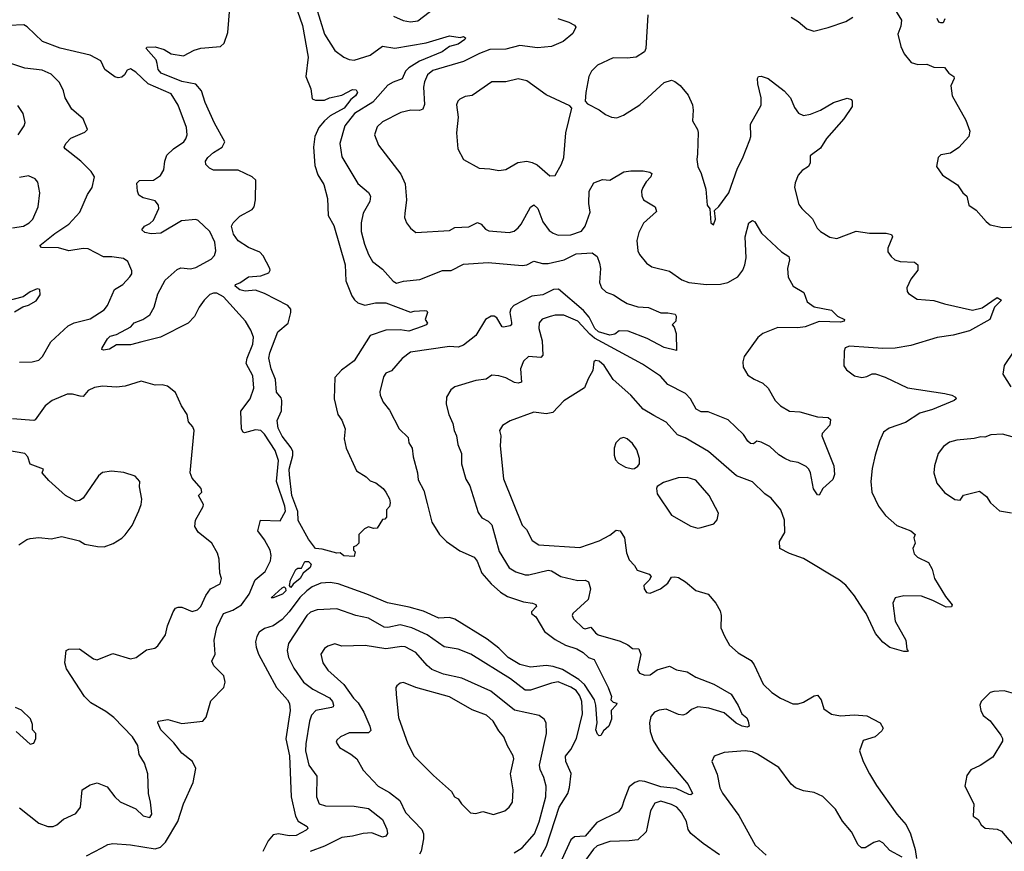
# Model space of a CAD drawing. Extents: x 2199565 to 2323334, y 894172 to 1018966.
# Tile 390 of 440: x 2274205 to 2279795, y 1004855 to 1009578. Entities that reach past the tile are written whole.
import ezdxf

# ---------------------------------------------------------------- set-up
doc = ezdxf.new("R2010")
doc.units = 0

msp = doc.modelspace()

# ---------------------------------------------------------------- linework, layer by layer
at = {"layer": '0CON10XD'}
for points in [[(2275862.8, 1009737.2), (2275935, 1009495.8), (2275995, 1009402.9), (2276045, 1009364.4), (2276075, 1009351.9), (2276105, 1009348.9), (2276195, 1009376.7), (2276265, 1009428.5), (2276335, 1009415.9), (2276513.5, 1009446.5), (2276646.5, 1009486.5), (2276707, 1009477), (2276725, 1009483.3), (2276736.7, 1009475), (2276733.3, 1009465), (2276695, 1009439.5), (2276645, 1009425.5), (2276603.3, 1009395), (2276475, 1009342.7), (2276415.3, 1009305), (2276395.9, 1009285), (2276377.7, 1009242.3), (2276325, 1009224.1), (2276295, 1009206.9), (2276209.5, 1009110.5), (2276107.1, 1009045), (2276051.5, 1008975), (2276022.2, 1008875), (2276035, 1008800), (2276125, 1008648.6), (2276186, 1008596), (2276196.9, 1008575), (2276193.1, 1008545), (2276155, 1008478.8), (2276143.8, 1008425), (2276144.6, 1008374.6), (2276163.1, 1008303.1), (2276185, 1008243.8), (2276207.5, 1008205), (2276265, 1008161.4), (2276325, 1008092.9), (2276345, 1008082.5), (2276385, 1008093.8), (2276476.5, 1008103.5), (2276605, 1008153.3), (2276655, 1008153.8), (2276725, 1008189.2), (2276865, 1008200), (2277058.1, 1008181.9), (2277083.7, 1008186.3), (2277125, 1008207.1), (2277173.8, 1008193.8), (2277205, 1008192.5), (2277295.7, 1008214.3), (2277365, 1008248.2), (2277455, 1008253.3), (2277483.6, 1008233.6), (2277497.1, 1008195), (2277501.9, 1008165), (2277497.1, 1008085), (2277508.1, 1008055), (2277535, 1008030.6), (2277576.2, 1008015), (2277625, 1007982.5), (2277655, 1007965.7), (2277715, 1007947.5), (2277774.4, 1007944.4), (2277845, 1007913.3), (2277885, 1007913.8), (2277926.7, 1007905), (2277932.5, 1007895), (2277930, 1007865), (2277910, 1007845), (2277921.7, 1007831.7), (2277932.5, 1007795), (2277935, 1007700), (2277865, 1007716.7), (2277767.8, 1007767.8), (2277659.4, 1007809.4), (2277608.3, 1007811.8), (2277585, 1007791.4), (2277555, 1007785.5), (2277491.4, 1007805), (2277470.2, 1007825), (2277437.7, 1007887.7), (2277407.2, 1007927.2), (2277265, 1008048.2), (2277235.5, 1008045), (2277175, 1008014.8), (2277112.2, 1008007.8), (2277010.4, 1007955), (2276993.6, 1007936.4), (2276988.1, 1007915), (2276998, 1007858), (2276997.1, 1007845), (2276990, 1007840), (2276951.7, 1007831.7), (2276944.6, 1007834.6), (2276915, 1007884.4), (2276900, 1007895), (2276881.2, 1007895), (2276850.6, 1007875), (2276795.9, 1007784.1), (2276725, 1007729.5), (2276695, 1007717.8), (2276645, 1007721.1), (2276425, 1007689.4), (2276376.8, 1007653.2), (2276315.4, 1007584.6), (2276285, 1007571.2), (2276270.9, 1007549.1), (2276250, 1007465), (2276252, 1007445), (2276269.2, 1007405), (2276305, 1007360), (2276360, 1007255), (2276410.8, 1007205), (2276414.3, 1007175), (2276433.3, 1007145), (2276438.6, 1007095), (2276464.3, 1007005), (2276467.5, 1006965), (2276500, 1006905), (2276519.3, 1006830.7), (2276546, 1006725), (2276588.6, 1006655), (2276628.6, 1006615), (2276705, 1006560.6), (2276785.8, 1006525), (2276802, 1006502), (2276829.2, 1006435), (2276882.1, 1006375), (2276935, 1006327.1), (2276975, 1006301.5), (2277065, 1006271.2), (2277116.2, 1006265), (2277135.9, 1006255.9), (2277139.4, 1006245), (2277110.8, 1006215), (2277112, 1006205), (2277136.1, 1006186.1), (2277185, 1006103.2), (2277245, 1006058.6), (2277305, 1006026.4), (2277368.6, 1006005), (2277404.1, 1005984.1), (2277435, 1005955.5), (2277466, 1005945), (2277546.2, 1005785), (2277566, 1005735), (2277561.2, 1005715), (2277575, 1005701.2), (2277595, 1005696.2), (2277592.5, 1005685), (2277562.5, 1005655), (2277566.2, 1005605), (2277550, 1005565), (2277520.7, 1005539.3), (2277505, 1005512.5), (2277495, 1005510), (2277485, 1005520), (2277476.9, 1005545), (2277484.5, 1005585), (2277476.9, 1005685), (2277468.2, 1005715), (2277412.4, 1005802.4), (2277380.3, 1005830.3), (2277286.8, 1005886.8), (2277235, 1005905.5), (2277195, 1005911), (2277105, 1005900), (2277045, 1005915.2), (2276979.2, 1005955), (2276925, 1006008.1), (2276859.4, 1006059.4), (2276675, 1006174.1), (2276645, 1006182.4), (2276585, 1006179.6), (2276498.6, 1006218.6), (2276417.5, 1006242.5), (2276294.5, 1006265.5), (2276176.3, 1006316.3), (2276014, 1006375), (2275968.2, 1006381.8), (2275915, 1006377.8), (2275865, 1006358), (2275835.2, 1006334.8), (2275795, 1006295.8), (2275735, 1006214.7), (2275695, 1006172.4), (2275643.9, 1006136.1), (2275595, 1006119.8), (2275565, 1006099.1), (2275550.8, 1006075), (2275544.8, 1006045), (2275547.5, 1006015), (2275561.4, 1005975), (2275663.9, 1005785), (2275726.2, 1005715), (2275736.4, 1005695), (2275740.8, 1005655), (2275716.4, 1005493.6), (2275736.7, 1005396.7), (2275747.5, 1005165), (2275771.5, 1005055), (2275786.4, 1005026.4), (2275838, 1004995), (2275840.8, 1004985), (2275832, 1004975), (2275775, 1004945.6), (2275735, 1004943.8), (2275675, 1004953.6), (2275645, 1004948.1), (2275616.7, 1004915), (2275586.1, 1004853.9)], [(2275770, 1009665), (2275811.7, 1009545), (2275843.8, 1009365), (2275830, 1009255), (2275857.5, 1009185), (2275865, 1009128.8), (2275885, 1009120.6), (2275935, 1009120.9), (2275965, 1009134.4), (2276035, 1009148.9), (2276095, 1009181.9), (2276115, 1009180), (2276122.5, 1009165), (2276112, 1009145), (2276085.8, 1009124.2), (2276047.9, 1009075), (2275968.1, 1009031.9), (2275935, 1009004.6), (2275903.6, 1008965), (2275880.9, 1008915), (2275872.8, 1008855), (2275880.1, 1008750.1), (2275897.8, 1008697.8), (2275932.6, 1008642.6), (2275952.7, 1008562.7), (2275956, 1008466), (2275989.1, 1008409.1), (2276053.8, 1008185), (2276056.7, 1008095), (2276090.7, 1008010.7), (2276106.6, 1007986.6), (2276125, 1007970.6), (2276165, 1007956.9), (2276225, 1007970.8), (2276285, 1007969.4), (2276425, 1007916.7), (2276445, 1007923.3), (2276505, 1007926.7), (2276517.5, 1007925), (2276520, 1007915), (2276507.5, 1007875), (2276520, 1007855), (2276513.3, 1007845), (2276490, 1007835), (2276415, 1007808.2), (2276365, 1007817.3), (2276285, 1007814.5), (2276195.5, 1007784.5), (2276105, 1007640.6), (2276031.7, 1007588.3), (2275994.4, 1007545.6), (2275990.8, 1007425), (2276012, 1007335), (2276035, 1007303.3), (2276052.9, 1007255), (2276047.7, 1007197.7), (2276058.8, 1007145), (2276116.7, 1007015), (2276172.2, 1006982.2), (2276195, 1006960), (2276227.8, 1006947.8), (2276269.2, 1006915), (2276284.2, 1006895), (2276305, 1006856.7), (2276308.6, 1006835), (2276305, 1006813.3), (2276287.5, 1006795), (2276287, 1006753), (2276278.3, 1006741.7), (2276265, 1006740), (2276235, 1006690), (2276215, 1006687.5), (2276185, 1006697.5), (2276163.6, 1006686.4), (2276130, 1006655), (2276130, 1006605), (2276115, 1006590), (2276100, 1006585), (2276100, 1006565), (2276110, 1006555), (2276105, 1006530), (2276045, 1006532.5), (2276025, 1006550), (2276005, 1006547.5), (2275921.9, 1006571.9), (2275885, 1006574.5), (2275845, 1006627.5), (2275785.8, 1006734.2), (2275784.2, 1006785), (2275751.1, 1006875), (2275736.7, 1006993.3), (2275735.3, 1007025), (2275756.8, 1007103.2), (2275756.7, 1007125), (2275747, 1007147), (2275695, 1007212.7), (2275672.1, 1007257.9), (2275667.5, 1007302.5), (2275692.7, 1007357.3), (2275694.4, 1007415), (2275689.8, 1007429.8), (2275662.5, 1007462.5), (2275658.5, 1007535), (2275633, 1007595), (2275620.8, 1007655), (2275625, 1007686.9), (2275670.2, 1007805), (2275729, 1007855), (2275745.3, 1007915), (2275744.5, 1007935), (2275727.5, 1007955), (2275595, 1008023.4), (2275545, 1008042.2), (2275485, 1008036.8), (2275455, 1008043.9), (2275428.8, 1008065), (2275430, 1008075), (2275455, 1008083.8), (2275505, 1008118), (2275575, 1008124.3), (2275619.7, 1008140.3), (2275628, 1008155), (2275625.8, 1008165), (2275587.9, 1008237.9), (2275568.6, 1008258.6), (2275505, 1008283.8), (2275445, 1008322.7), (2275419.3, 1008359.3), (2275408.5, 1008405), (2275416.7, 1008425), (2275455, 1008461.8), (2275525, 1008500.9), (2275537.1, 1008515), (2275544.6, 1008554.6), (2275546.8, 1008666.8), (2275526.1, 1008686.1), (2275445, 1008723.3), (2275305, 1008724.4), (2275282.5, 1008735), (2275262.5, 1008755), (2275260, 1008775), (2275274, 1008795), (2275305, 1008824.4), (2275354.4, 1008855), (2275370.9, 1008885), (2275310.7, 1008990.7), (2275258.1, 1009108.1), (2275236.7, 1009175), (2275205, 1009211.2), (2275125, 1009226.9), (2275009.3, 1009275), (2274992.4, 1009295), (2274985, 1009330), (2274979.7, 1009349.7), (2274922.5, 1009415), (2274927, 1009423), (2274975, 1009423.8), (2275025, 1009408.5), (2275065, 1009383.3), (2275135, 1009372.2), (2275196, 1009405), (2275233.6, 1009416.4), (2275345, 1009426.7), (2275365.5, 1009445), (2275386.7, 1009505), (2275401.4, 1009695)], [(2276328.1, 1009598.1), (2276383.4, 1009573.4), (2276425, 1009566.2), (2276465, 1009572.3), (2276562.2, 1009645)], [(2279162, 1009655), (2279211.1, 1009575), (2279207.8, 1009542.2), (2279190.8, 1009495), (2279208, 1009425), (2279226.2, 1009385), (2279267.5, 1009335), (2279305, 1009324.2), (2279355, 1009326), (2279395, 1009308.8), (2279455, 1009306), (2279481.2, 1009275), (2279508.8, 1009255), (2279511.2, 1009245), (2279491.7, 1009201.7), (2279500, 1009145), (2279577.7, 1009007.7), (2279598.8, 1008945), (2279593.3, 1008915), (2279537.7, 1008852.3), (2279490.7, 1008819.3), (2279435, 1008810), (2279420, 1008795), (2279411.2, 1008745), (2279444, 1008695), (2279529.5, 1008639.5), (2279560, 1008595), (2279582.5, 1008575), (2279593.3, 1008525), (2279635, 1008496.2), (2279691.7, 1008431.7), (2279715, 1008413.8), (2279785, 1008398), (2279881.7, 1008401.7)], [(2277260, 1009585), (2277323.9, 1009563.9), (2277356.1, 1009546.1), (2277362.5, 1009535), (2277345, 1009500), (2277290, 1009455), (2277224.1, 1009425.9), (2277145, 1009418.8), (2277045, 1009431.5), (2276965, 1009410.3), (2276875, 1009407.9), (2276815, 1009386.1), (2276725, 1009341.3), (2276551, 1009289), (2276520.9, 1009265), (2276503.1, 1009225), (2276498.7, 1009195), (2276503.6, 1009096.4), (2276495, 1009070), (2276475, 1009062.3), (2276426.3, 1009063.7), (2276368.6, 1009051.4), (2276265, 1008997.5), (2276235, 1008970), (2276220.6, 1008925), (2276241.9, 1008865), (2276370, 1008700), (2276393.1, 1008645), (2276400.5, 1008555), (2276391.7, 1008478.3), (2276390, 1008455), (2276402, 1008425), (2276425, 1008393.8), (2276455, 1008368.8), (2276645, 1008380), (2276675, 1008397.1), (2276755, 1008401.5), (2276805, 1008425.6), (2276825, 1008417.1), (2276849.1, 1008389.1), (2276868.3, 1008378.3), (2276985, 1008370), (2277012.2, 1008377.8), (2277034.6, 1008395.4), (2277052.8, 1008417.2), (2277105, 1008513.8), (2277125, 1008526), (2277147.8, 1008505), (2277175, 1008430.8), (2277211.2, 1008381.2), (2277233.8, 1008365), (2277262.5, 1008355), (2277335, 1008355.4), (2277395, 1008377.7), (2277415.9, 1008405), (2277443.3, 1008485), (2277436.3, 1008535), (2277439.2, 1008605), (2277465, 1008650.8), (2277515, 1008671.2), (2277555, 1008666.2), (2277635, 1008714.5), (2277675, 1008720.5), (2277745, 1008720), (2277782.3, 1008712.3), (2277793.8, 1008703.8), (2277789.2, 1008685), (2277762.4, 1008657.6), (2277743.2, 1008625), (2277736.2, 1008605), (2277737.1, 1008577.1), (2277747.5, 1008555), (2277813.8, 1008515), (2277821.2, 1008488.8), (2277746.8, 1008423.2), (2277720.3, 1008369.7), (2277710, 1008325), (2277715.7, 1008265), (2277723.6, 1008243.6), (2277764.5, 1008194.5), (2277795, 1008174.2), (2277895, 1008150), (2277965, 1008101.1), (2278005, 1008085.5), (2278105, 1008073.4), (2278184.2, 1008075.8), (2278225, 1008084.6), (2278282.6, 1008117.4), (2278310, 1008155), (2278322.5, 1008185), (2278330.4, 1008225), (2278323.8, 1008345), (2278345.9, 1008424.1), (2278365, 1008436.7), (2278379.5, 1008429.5), (2278416, 1008365), (2278530.6, 1008260.6), (2278572.3, 1008232.3), (2278576, 1008215), (2278564, 1008165), (2278568, 1008115), (2278596.2, 1008065), (2278657.9, 1008027.9), (2278675.5, 1007975.5), (2278715, 1007948.1), (2278815, 1007928.1), (2278848, 1007895), (2278888.8, 1007875), (2278886.2, 1007865), (2278865, 1007860.8), (2278745, 1007864.7), (2278665, 1007834.5), (2278622.4, 1007827.6), (2278510.2, 1007829.8), (2278425, 1007795.6), (2278396.6, 1007773.4), (2278319.2, 1007665), (2278310.8, 1007635), (2278312.5, 1007605), (2278339.7, 1007559.7), (2278375, 1007535.8), (2278425, 1007514.2), (2278455, 1007485.7), (2278494.4, 1007415), (2278524.2, 1007385), (2278575, 1007354.4), (2278635, 1007351.9), (2278735, 1007323.3), (2278795, 1007318.6), (2278808.1, 1007308.1), (2278805.7, 1007275), (2278761.8, 1007228.2), (2278759.2, 1007215), (2278827.8, 1007045), (2278831.8, 1006995), (2278822.7, 1006967.3), (2278765.8, 1006915), (2278745, 1006877.5), (2278735, 1006880), (2278712.8, 1006912.8), (2278695.4, 1007005.4), (2278686.1, 1007026.1), (2278670.8, 1007040.8), (2278625, 1007063.8), (2278580.6, 1007070.6), (2278548.8, 1007085), (2278515, 1007107.1), (2278463.3, 1007155), (2278415, 1007179.6), (2278390, 1007185), (2278371.2, 1007168.8), (2278355, 1007171.5), (2278339.1, 1007185), (2278315, 1007221.8), (2278226.9, 1007305), (2278115, 1007351.8), (2278075, 1007350.9), (2278045.3, 1007365.3), (2278014.2, 1007424.2), (2277985, 1007455.5), (2277885.3, 1007505.3), (2277843.1, 1007553.1), (2277741.9, 1007621.9), (2277469.1, 1007769.1), (2277441.5, 1007791.5), (2277375, 1007865.3), (2277295, 1007900), (2277245, 1007900.6), (2277216.8, 1007893.2), (2277172.4, 1007877.6), (2277155, 1007856.2), (2277151.8, 1007825), (2277171.2, 1007755), (2277175, 1007673.3), (2277165, 1007659.5), (2277095, 1007665.6), (2277065, 1007639.2), (2277048.2, 1007595), (2277055, 1007518.8), (2277035, 1007513.5), (2277015, 1007517.3), (2276965, 1007543.8), (2276925, 1007555.6), (2276885, 1007558.6), (2276853.4, 1007536.6), (2276795, 1007528.9), (2276675, 1007492.5), (2276653.6, 1007476.4), (2276628.6, 1007435), (2276627.5, 1007395), (2276642.5, 1007335), (2276664, 1007285), (2276671.4, 1007245), (2276685.4, 1007215.4), (2276693.1, 1007165), (2276714.4, 1007115), (2276713.3, 1007055), (2276738.9, 1006968.9), (2276760.6, 1006930.6), (2276808.6, 1006778.6), (2276829.8, 1006749.8), (2276865, 1006730), (2276885, 1006708.6), (2276928.1, 1006558.1), (2276985, 1006464.4), (2277022, 1006442), (2277075, 1006425.4), (2277095.3, 1006424.7), (2277205, 1006451.6), (2277225, 1006447.3), (2277276.7, 1006416.7)], [(2277772.5, 1009605), (2277759.4, 1009415), (2277752, 1009395), (2277705, 1009366), (2277655, 1009360), (2277575, 1009360.8), (2277485, 1009320), (2277452.5, 1009285), (2277435.7, 1009255), (2277419.2, 1009165), (2277416.7, 1009115), (2277429.5, 1009099.5), (2277495, 1009066.2), (2277530.5, 1009040.5), (2277565, 1009023.8), (2277595, 1009021.2), (2277632.5, 1009035), (2277725.6, 1009094.4), (2277865, 1009221.2), (2277905, 1009234), (2277925, 1009228), (2277956, 1009205), (2277999.8, 1009149.8), (2278024.3, 1009095), (2278029.4, 1009065), (2278024.5, 1009004.5), (2278053.8, 1008955), (2278057.3, 1008937.3), (2278054.3, 1008815.7), (2278050.6, 1008785), (2278056, 1008745), (2278074.1, 1008704.1), (2278100, 1008615), (2278108.8, 1008525), (2278123, 1008503), (2278130, 1008425), (2278145, 1008413.3), (2278155.9, 1008445.9), (2278150, 1008495), (2278175, 1008517.5), (2278230.6, 1008595), (2278281.5, 1008735), (2278309.8, 1008790.2), (2278350.6, 1008895), (2278355.6, 1008915), (2278354.3, 1008985), (2278415, 1009092.5), (2278414.3, 1009135), (2278395.9, 1009214.1), (2278394, 1009245), (2278400, 1009255), (2278415, 1009258), (2278455, 1009244.2), (2278545, 1009174.3), (2278581.9, 1009135), (2278605, 1009080), (2278627.7, 1009047.7), (2278655, 1009033.8), (2278695, 1009041.4), (2278752, 1009065), (2278825, 1009106.9), (2278903, 1009133), (2278927.5, 1009125), (2278932.5, 1009115), (2278931.2, 1009085), (2278883.8, 1009015), (2278786.8, 1008903.2), (2278752.4, 1008847.6), (2278692.5, 1008805), (2278693.1, 1008765), (2278684.3, 1008745), (2278648, 1008722), (2278624.2, 1008695), (2278607.6, 1008652.4), (2278604.4, 1008625), (2278629.1, 1008529.1), (2278645, 1008506.2), (2278706.8, 1008446.8), (2278733.3, 1008395), (2278751.1, 1008375), (2278805, 1008342.5), (2278845, 1008336), (2278955, 1008377.8), (2279030, 1008365), (2279125, 1008365.6), (2279155, 1008357.5), (2279160, 1008345), (2279135, 1008280), (2279135, 1008260), (2279152.3, 1008232.3), (2279174.2, 1008214.2), (2279205, 1008204.2), (2279285, 1008200.6), (2279304.4, 1008185), (2279303.9, 1008156.1), (2279264.2, 1008105), (2279241.2, 1008055), (2279244, 1008034), (2279252.3, 1008022.3), (2279300.9, 1007990.9), (2279395, 1007983.8), (2279455, 1007963.9), (2279615, 1007928.5), (2279668.8, 1007941.2), (2279755, 1008001.2), (2279780, 1007985), (2279740, 1007945), (2279712.5, 1007875), (2279598.7, 1007811.3), (2279505, 1007787.1), (2279415, 1007772.7), (2279265, 1007727.5), (2279175, 1007712.1), (2279105, 1007710), (2279025, 1007716.9), (2278915.8, 1007724.2), (2278892, 1007715), (2278886, 1007695), (2278885, 1007612.5), (2278900.3, 1007590.3), (2278944.5, 1007554.5), (2278985.9, 1007545.9), (2279015, 1007551.4), (2279045, 1007567.5), (2279065, 1007566.2), (2279118.7, 1007548.7), (2279245, 1007487.1), (2279457.5, 1007455), (2279497.5, 1007445), (2279517.5, 1007435), (2279522.5, 1007425), (2279510, 1007415), (2279388, 1007365), (2279316.7, 1007343.3), (2279235, 1007289.6), (2279141.3, 1007258.7), (2279108.8, 1007235), (2279086, 1007185), (2279062, 1007105), (2279045, 1007030), (2279037.1, 1006955), (2279042.5, 1006895), (2279082, 1006815), (2279121.3, 1006761.3), (2279185, 1006706.2), (2279263.8, 1006675), (2279290, 1006655), (2279281.2, 1006635), (2279289.2, 1006605), (2279276, 1006575), (2279283.8, 1006545), (2279303.3, 1006525), (2279365.8, 1006495.8), (2279385, 1006457.5), (2279399.4, 1006405), (2279461.5, 1006301.5), (2279500, 1006255), (2279495, 1006243.8), (2279465, 1006241.4), (2279389.6, 1006279.6), (2279325, 1006303.5), (2279225, 1006305.7), (2279175, 1006293.8), (2279162.2, 1006265), (2279175, 1006162.5), (2279235.8, 1006055), (2279242.5, 1006002.5), (2279250, 1005995), (2279245, 1005990), (2279225, 1005990), (2279145, 1006013.3), (2279105, 1006042), (2279065, 1006091.2), (2279011.9, 1006205), (2278992.1, 1006232.1), (2278945, 1006306), (2278895, 1006366), (2278860, 1006395), (2278655, 1006517.1), (2278575, 1006545.7), (2278521.2, 1006575), (2278518.8, 1006615), (2278550, 1006665), (2278548, 1006735), (2278526, 1006795), (2278470.9, 1006860.9), (2278436, 1006885), (2278365, 1006952.9), (2278275, 1006987.8), (2278115.6, 1007125), (2277983, 1007203), (2277940.4, 1007220.4), (2277875, 1007292.9), (2277805, 1007329.4)], [(2278585, 1009593.3), (2278625, 1009568.8), (2278675, 1009526.7), (2278713.9, 1009513.9), (2278795, 1009533.3), (2278895, 1009567.5), (2278935, 1009593.3)], [(2279457.7, 1009582.3), (2279448.8, 1009561.2), (2279435, 1009560), (2279424.1, 1009564.1), (2279413.3, 1009585)], [(2275655, 1007131.5), (2275595, 1007224.4), (2275575, 1007245.6), (2275545, 1007248.8), (2275482.1, 1007232.1), (2275473.8, 1007235), (2275465, 1007252.5), (2275461.5, 1007355), (2275513.6, 1007425), (2275534.5, 1007485), (2275529.1, 1007555), (2275491.1, 1007625), (2275496.4, 1007655), (2275528.2, 1007735), (2275532.2, 1007775), (2275518.6, 1007815), (2275486.9, 1007865), (2275361.6, 1008005), (2275325, 1008025.2), (2275305, 1008025.2), (2275285, 1008016.8), (2275252.2, 1007985), (2275224, 1007945), (2275197.8, 1007892.2), (2275162.5, 1007855), (2275005, 1007774.6), (2274899.4, 1007749.4), (2274835, 1007730.6), (2274755, 1007732.1), (2274715, 1007706.2), (2274682, 1007702), (2274672.5, 1007705), (2274673.8, 1007715), (2274703.6, 1007766.4), (2274719, 1007781), (2274755, 1007790.9), (2274836.8, 1007833.2), (2274855, 1007855.8), (2274905, 1007874.5), (2274945, 1007902.2), (2274968.8, 1007945), (2274989.1, 1008020.9), (2275032, 1008098), (2275099.8, 1008160.2), (2275121.1, 1008168.9), (2275175, 1008162.9), (2275205, 1008171.1), (2275292.1, 1008217.9), (2275310.6, 1008239.4), (2275318.5, 1008265), (2275313.8, 1008315), (2275285.5, 1008375), (2275218.3, 1008438.3), (2275205, 1008444.2), (2275123.6, 1008436.4), (2275005.8, 1008365), (2274952.6, 1008362.6), (2274915, 1008369.2), (2274898.8, 1008385), (2274913.3, 1008405), (2274945, 1008420.6), (2274965, 1008438.6), (2274995.4, 1008505), (2274993.6, 1008525), (2274975, 1008549.5), (2274907, 1008567), (2274882.1, 1008582.1), (2274873.8, 1008603.8), (2274870.5, 1008649.5), (2274885, 1008665.6), (2274965, 1008666.2), (2275005, 1008693.5), (2275024.6, 1008725), (2275028.5, 1008775), (2275041.1, 1008808.9), (2275078, 1008845), (2275138, 1008885), (2275149.3, 1008900.7), (2275156.7, 1008925), (2275153.3, 1008965), (2275105, 1009092), (2275065, 1009156.5), (2274934.3, 1009214.3), (2274865, 1009280.8), (2274835, 1009299.2), (2274815, 1009291.2), (2274800.8, 1009265), (2274785, 1009250.8), (2274765, 1009247.1), (2274745, 1009253.5), (2274689.2, 1009295), (2274665.3, 1009345.3), (2274605, 1009376.7), (2274435, 1009416.4), (2274335, 1009454), (2274248.3, 1009538.3), (2274228.3, 1009548.3), (2274144.3, 1009544.3)], [(2274205, 1007634), (2274275.5, 1007634.5), (2274315, 1007644.4), (2274334.7, 1007665.3), (2274382, 1007748), (2274480.7, 1007839.3), (2274515, 1007857.1), (2274605, 1007878.8), (2274685, 1007931.1), (2274704.4, 1007955), (2274744.5, 1008045.5), (2274791.2, 1008075), (2274831.4, 1008118.6), (2274841.2, 1008135), (2274841.7, 1008151.7), (2274818.8, 1008205), (2274795, 1008222.5), (2274727.9, 1008232.1), (2274681.4, 1008231.4), (2274595, 1008277.2), (2274565, 1008278.2), (2274485, 1008265.2), (2274425, 1008281.6), (2274330, 1008285), (2274320, 1008295), (2274405, 1008364.5), (2274483.8, 1008416.2), (2274547.1, 1008485), (2274590, 1008585), (2274616, 1008625), (2274630, 1008685), (2274612, 1008715), (2274551.9, 1008775), (2274464, 1008844), (2274458.6, 1008855), (2274467.1, 1008875), (2274496.2, 1008905), (2274575, 1008939.2), (2274590, 1008955), (2274566, 1009015), (2274500.7, 1009070.7), (2274464.4, 1009135), (2274454.2, 1009175), (2274431.1, 1009221.1), (2274385, 1009269.4), (2274332.4, 1009292.4), (2274235, 1009302.2), (2274155, 1009329.1)], [(2277215, 1008691.4), (2277245, 1008693.8), (2277281.7, 1008758.3), (2277294.2, 1008795), (2277306.9, 1008935), (2277340, 1009075), (2277328.3, 1009088.3), (2277195, 1009151.9), (2277085, 1009231.1), (2277035, 1009242.9), (2276965, 1009224.4), (2276885, 1009224.4), (2276775, 1009146.9), (2276735, 1009141.4), (2276705, 1009127.5), (2276692.9, 1009115), (2276686, 1009095), (2276694.4, 1009025), (2276686, 1008935), (2276693.8, 1008845), (2276725, 1008783.3), (2276814.3, 1008734.3), (2276875, 1008731.2), (2276925, 1008721.2), (2276965, 1008727.5), (2277033, 1008767), (2277085, 1008774.4), (2277115, 1008767.8), (2277143.1, 1008753.1), (2277215, 1008691.4)], [(2274196.2, 1008925), (2274231.2, 1008975), (2274236, 1008995), (2274225.6, 1009045.6), (2274195, 1009090)], [(2274165, 1008395.5), (2274226.2, 1008405), (2274260, 1008425), (2274279.2, 1008445), (2274310.8, 1008515), (2274320, 1008595), (2274308.6, 1008655), (2274293.4, 1008673.4), (2274255, 1008691.1), (2274205, 1008682.1)], [(2274175, 1007918), (2274223.1, 1007946.9), (2274255, 1007956.2), (2274299.3, 1007980.7), (2274322.5, 1008015), (2274320, 1008045), (2274305, 1008050), (2274265, 1008032.5), (2274225, 1008004), (2274130.6, 1007979.4)], [(2279848.8, 1007695), (2279793.8, 1007615), (2279786.7, 1007565), (2279833.2, 1007493.2)], [(2277805, 1007329.4), (2277745, 1007365.6), (2277675.6, 1007445), (2277574.3, 1007535), (2277524.3, 1007615), (2277495, 1007638.1), (2277475, 1007642), (2277465.9, 1007634.1), (2277460, 1007585), (2277432.2, 1007537.8), (2277412.4, 1007487.6), (2277295, 1007414), (2277232.6, 1007347.4), (2277195, 1007339.5), (2277125, 1007350), (2276989.3, 1007300.7), (2276946.8, 1007273.2), (2276930, 1007245), (2276937.1, 1007215), (2276932.7, 1007157.3), (2276951.2, 1006971.2), (2277057.3, 1006707.3), (2277082.6, 1006682.6), (2277115, 1006620.8), (2277153.3, 1006595), (2277385, 1006580.5), (2277495, 1006619.1), (2277555, 1006650), (2277591.5, 1006678.5), (2277615, 1006674.5), (2277639.2, 1006635), (2277650.2, 1006550.2), (2277665, 1006510), (2277695, 1006478.8), (2277711.3, 1006451.3), (2277778.2, 1006428.2), (2277791.2, 1006415), (2277780, 1006395), (2277748.6, 1006365), (2277750, 1006345), (2277764.2, 1006325), (2277785, 1006320.8), (2277843.3, 1006345), (2277885, 1006378.8), (2277905, 1006412), (2277925, 1006414), (2277945, 1006410), (2277985.7, 1006385.7), (2278045, 1006336.2), (2278115, 1006316.2), (2278158, 1006265), (2278181.7, 1006221.7), (2278188.6, 1006195), (2278186.9, 1006125), (2278206.4, 1006076.4), (2278236, 1006025), (2278285, 1005982.9), (2278358, 1005938), (2278375, 1005914), (2278425.6, 1005805), (2278476.3, 1005756.3), (2278524, 1005724), (2278595, 1005692.2), (2278625, 1005691.9), (2278655, 1005701.9), (2278715, 1005738), (2278735, 1005741.2), (2278756.2, 1005715), (2278770, 1005665), (2278814.4, 1005634.4), (2278865, 1005624.4), (2278945, 1005629.4), (2279015, 1005624.3), (2279091.2, 1005585), (2279106.7, 1005555), (2279100.7, 1005539.3), (2279062.5, 1005505), (2278993.3, 1005485), (2278974, 1005425), (2278994.4, 1005365), (2279030, 1005295), (2279068.9, 1005228.9), (2279185.2, 1005065.3), (2279237.5, 1005005), (2279262.9, 1004955), (2279289.2, 1004865), (2279296.7, 1004813.3)], [(2274205, 1005102), (2274315, 1005014.3), (2274365, 1004996), (2274395, 1004995.8), (2274415.5, 1005004.5), (2274455, 1005037.5), (2274525, 1005069.2), (2274550.6, 1005105), (2274559.2, 1005205), (2274605, 1005232.9), (2274645, 1005244.2), (2274701.3, 1005221.3), (2274745, 1005164), (2274775, 1005135.8), (2274865, 1005096.2), (2274907.3, 1005057.3), (2274945, 1005047.5), (2274955.8, 1005065), (2274948.9, 1005135), (2274937.3, 1005182.7), (2274933.1, 1005295), (2274914.3, 1005355), (2274882.9, 1005405), (2274875.6, 1005455), (2274845.3, 1005505.3), (2274740, 1005615), (2274695, 1005649.1), (2274609, 1005699), (2274572.7, 1005735), (2274471.4, 1005891.4), (2274460.9, 1005925), (2274468.8, 1005995), (2274485, 1006003.8), (2274545, 1006005.8), (2274625, 1005947.5), (2274645, 1005942), (2274735, 1005979.2), (2274835, 1005948), (2274867.5, 1005955), (2274925, 1005998.8), (2274971.7, 1006008.3), (2274988.8, 1006021.2), (2275033.3, 1006085), (2275044.2, 1006135.8), (2275076.2, 1006215), (2275090, 1006235), (2275105, 1006242), (2275125, 1006240.8), (2275185, 1006217.1), (2275215, 1006225.8), (2275233.7, 1006246.3), (2275263, 1006307), (2275289.2, 1006345), (2275344, 1006375), (2275350.8, 1006405), (2275342.5, 1006435), (2275338.6, 1006515), (2275328.7, 1006548.7), (2275296.7, 1006605), (2275218.3, 1006668.3), (2275198.8, 1006698.8), (2275203.1, 1006735), (2275247, 1006813), (2275248.6, 1006825), (2275220, 1006875), (2275238.8, 1006895), (2275236, 1006915), (2275185, 1006974.3), (2275172.5, 1007005), (2275195.8, 1007245), (2275188, 1007265), (2275164.2, 1007295), (2275155.5, 1007335.5), (2275124.3, 1007385), (2275090.3, 1007460.3), (2275045, 1007497.5), (2275015, 1007504.2), (2274975, 1007502), (2274895, 1007524.2), (2274805, 1007496.2), (2274755, 1007491.6), (2274675, 1007496.9), (2274630.2, 1007489.8), (2274595, 1007471.9), (2274565, 1007438.6), (2274549.4, 1007439.4), (2274505, 1007451.9), (2274475, 1007451.4), (2274390, 1007415), (2274349.4, 1007385), (2274294.1, 1007305.9), (2274285, 1007302), (2274165, 1007312)], [(2277685, 1007026.7), (2277695, 1007030), (2277715, 1007042.5), (2277723.6, 1007056.4), (2277723.6, 1007086.4), (2277710, 1007135), (2277685, 1007171.2), (2277655, 1007198), (2277635, 1007206), (2277615, 1007200), (2277590, 1007175), (2277581.2, 1007145), (2277581.2, 1007105), (2277588.3, 1007078.3), (2277605, 1007060), (2277645, 1007036.2), (2277685, 1007026.7)], [(2279935, 1007181.9), (2279785.6, 1007224.4), (2279719.5, 1007219.5), (2279685, 1007207.1), (2279661.2, 1007208.8), (2279625, 1007199.2), (2279525, 1007190.8), (2279485, 1007178), (2279450, 1007155), (2279420, 1007115), (2279398.8, 1007045), (2279396.2, 1007005), (2279412, 1006945), (2279455, 1006893.3), (2279515, 1006852.5), (2279545, 1006850), (2279563, 1006877), (2279655, 1006900), (2279695, 1006870), (2279716.7, 1006835), (2279768.5, 1006788.5), (2279836.9, 1006776.9)], [(2274200, 1006595), (2274245, 1006626.7), (2274265, 1006632.5), (2274315, 1006636.7), (2274385, 1006630), (2274445, 1006642.5), (2274545, 1006617.5), (2274575, 1006600), (2274646.4, 1006586.4), (2274685, 1006584), (2274735.9, 1006604.1), (2274786.1, 1006633.9), (2274805, 1006652.5), (2274843.3, 1006705), (2274881.7, 1006788.3), (2274895.7, 1006825), (2274899.2, 1006855), (2274886.2, 1006925), (2274888, 1006955), (2274860.8, 1006985), (2274797.2, 1007007.2), (2274726, 1007014), (2274675, 1007005.6), (2274653.2, 1006986.8), (2274565, 1006860), (2274545, 1006846.7), (2274523.6, 1006843.6), (2274465, 1006876.7), (2274370.5, 1006960.5), (2274332.5, 1007005), (2274340, 1007025), (2274264.3, 1007054.3), (2274252, 1007095), (2274235, 1007113.8), (2274067.3, 1007142.7)], [(2274585, 1004829.5), (2274672, 1004875), (2274705, 1004894.6), (2274735, 1004899.6), (2274835, 1004891.3), (2274975, 1004868.6), (2275005, 1004879.4), (2275033.1, 1004906.9), (2275103.6, 1005025), (2275136, 1005124), (2275190, 1005245), (2275206, 1005325), (2275187.1, 1005365), (2275125, 1005411.9), (2275081.2, 1005471.2), (2275007.5, 1005545), (2274990, 1005585), (2274992.5, 1005595), (2275045.9, 1005604.1), (2275125, 1005580.8), (2275245.5, 1005594.5), (2275263.7, 1005616.3), (2275290.9, 1005709.1), (2275364.5, 1005785.5), (2275372.5, 1005815), (2275365, 1005852), (2275307.6, 1005907.6), (2275296, 1005935), (2275314.4, 1005975), (2275310.4, 1006055), (2275324, 1006126), (2275362.5, 1006205), (2275415, 1006224.2), (2275465, 1006255.4), (2275508.4, 1006315), (2275542.5, 1006397.5), (2275598.5, 1006445), (2275628.8, 1006505), (2275633.8, 1006535), (2275626.9, 1006565), (2275595, 1006624.2), (2275558.1, 1006675), (2275572, 1006735), (2275685, 1006732.1), (2275713.9, 1006786.1), (2275711.4, 1006815), (2275663.6, 1006955), (2275675.2, 1007075), (2275655, 1007131.5)], [(2278055, 1006691.2), (2278075, 1006693.8), (2278145.8, 1006714.2), (2278165, 1006737.5), (2278172.5, 1006775), (2278120, 1006875), (2278045, 1006962.5), (2277995, 1006978.6), (2277943.3, 1006976.7), (2277860.5, 1006949.5), (2277825, 1006927.5), (2277820, 1006915), (2277824.4, 1006884.4), (2277905, 1006763.8), (2278015, 1006702.5), (2278055, 1006691.2)], [(2275745, 1006354), (2275737.5, 1006365), (2275743.3, 1006395), (2275774, 1006455), (2275785, 1006463.8), (2275806.2, 1006463.8), (2275825, 1006500.5), (2275845, 1006501.2), (2275860, 1006485), (2275855, 1006466.2), (2275815.4, 1006434.6), (2275798.2, 1006405), (2275757.3, 1006372.7), (2275745, 1006354)], [(2277276.7, 1006416.7), (2277375, 1006392.9), (2277415, 1006394.6), (2277434.7, 1006384.7), (2277446.9, 1006345), (2277432.2, 1006285), (2277346, 1006205), (2277342, 1006195), (2277348.8, 1006175), (2277405, 1006123.1), (2277415, 1006119.4), (2277447.9, 1006127.9), (2277474.5, 1006095), (2277490, 1006085), (2277615, 1006047.9), (2277658.5, 1006028.5), (2277685, 1006006), (2277720, 1006005), (2277732.7, 1005972.7), (2277713.8, 1005885), (2277725, 1005866.7), (2277755, 1005856), (2277785, 1005858), (2277824.6, 1005885.4), (2277895, 1005906.7), (2277935, 1005886.2), (2277995, 1005874), (2278044.6, 1005844.6), (2278146.2, 1005805), (2278245, 1005748), (2278285, 1005683.8), (2278305, 1005636.7), (2278332.7, 1005612.7), (2278342, 1005595), (2278346.2, 1005565), (2278335, 1005560), (2278306.7, 1005565), (2278273, 1005583), (2278205, 1005640.8), (2278118.7, 1005668.7), (2278054.6, 1005675.4), (2278019.8, 1005660.2), (2277990.6, 1005635), (2277971.1, 1005628.9), (2277945, 1005632.2), (2277875, 1005661.8), (2277835, 1005656.6), (2277810, 1005645), (2277789.1, 1005620.9), (2277781.5, 1005585), (2277785.5, 1005535), (2277801.5, 1005485), (2277835, 1005428.9), (2278000.5, 1005235), (2278025, 1005182.5), (2278015, 1005175.8), (2278005, 1005178.1), (2277931.8, 1005211.8), (2277845, 1005220.6), (2277755, 1005251.3), (2277725, 1005254.6), (2277697.1, 1005245), (2277665, 1005220.8), (2277637, 1005147), (2277624.5, 1005105), (2277605, 1005078.9), (2277481.3, 1005018.7), (2277415, 1004941.8), (2277355, 1004936.8), (2277335, 1004920), (2277282.1, 1004805)], [(2275645, 1006293.8), (2275632.5, 1006295), (2275695, 1006351.2), (2275707, 1006357), (2275715, 1006350), (2275716.7, 1006335), (2275696.7, 1006315), (2275645, 1006293.8)], [(2277164.7, 1004824.7), (2277195.5, 1004884.5), (2277267.7, 1005105), (2277316.7, 1005183.3), (2277326.6, 1005216.6), (2277336.3, 1005296.3), (2277305.5, 1005365), (2277303.5, 1005395), (2277335, 1005432.9), (2277367.3, 1005495), (2277400.9, 1005635), (2277396.6, 1005705), (2277385, 1005738.1), (2277365, 1005767.7), (2277335, 1005787.6), (2277263, 1005817), (2277225, 1005810.4), (2277105, 1005769.3), (2277075, 1005770), (2276991.4, 1005835), (2276767.1, 1005975), (2276695, 1006003.5), (2276615, 1006016.2), (2276518.1, 1006085), (2276432.5, 1006125), (2276365, 1006140.6), (2276295, 1006125.9), (2276275, 1006127.3), (2276185, 1006179.5), (2276114.6, 1006194.6), (2276005, 1006231.8), (2275895, 1006226.8), (2275856.7, 1006213.3), (2275835.6, 1006194.4), (2275731.9, 1006035), (2275724.2, 1005995), (2275732.2, 1005955), (2275762.7, 1005895), (2275816.9, 1005815), (2275869.5, 1005775), (2275965, 1005726.9), (2275981.6, 1005705), (2275987.3, 1005685), (2275984.5, 1005675.5), (2275975, 1005670.9), (2275885.9, 1005654.1), (2275861.2, 1005628.8), (2275850.3, 1005595), (2275830, 1005465), (2275828.7, 1005425), (2275835, 1005393.3), (2275846.4, 1005345), (2275891.5, 1005281.5), (2275891.3, 1005165), (2275905, 1005124.2), (2275942.5, 1005112.5), (2276105, 1005111.5), (2276185, 1005098.9), (2276265.3, 1005035.3), (2276290.7, 1004980.7), (2276293.5, 1004956.5), (2276285, 1004941.8), (2276265, 1004935.2), (2276205, 1004959.6), (2276155, 1004956.5), (2276095, 1004940.3), (2276035, 1004934.1), (2275936, 1004884), (2275855, 1004854)], [(2277013.4, 1004846.6), (2277058.1, 1004875), (2277127.5, 1004955), (2277155, 1005022), (2277192.3, 1005165), (2277194.6, 1005225), (2277181.2, 1005275), (2277160.5, 1005320.5), (2277157.3, 1005345), (2277196.2, 1005525), (2277194.4, 1005585), (2277182.5, 1005605), (2277155, 1005625.4), (2277015, 1005657.5), (2276880, 1005765), (2276715, 1005837.5), (2276611.7, 1005861.7), (2276545, 1005888.2), (2276519.6, 1005909.6), (2276455, 1005984.6), (2276393.8, 1006016.2), (2276375, 1006018.7), (2276284.7, 1006005.3), (2276166.9, 1006023.1), (2276035, 1006019.2), (2275995, 1006032.5), (2275955, 1006020.8), (2275935, 1006006), (2275915.7, 1005975), (2275925.5, 1005925), (2275955, 1005884.4), (2276045, 1005802.5), (2276100.9, 1005725), (2276127.6, 1005697.6), (2276159.2, 1005645), (2276192.8, 1005565), (2276198, 1005542), (2276185, 1005527.3), (2276075, 1005528.6), (2276026.7, 1005505), (2276005, 1005486.7), (2276001.2, 1005475), (2276021.2, 1005445), (2276086.3, 1005406.3), (2276119.3, 1005379.3), (2276155.4, 1005315.4), (2276240, 1005225), (2276305, 1005188.1), (2276364, 1005144), (2276395.6, 1005075), (2276488.8, 1004978.8), (2276497.3, 1004955), (2276497.8, 1004925), (2276485.6, 1004855), (2276475, 1004838)], [(2276895, 1005064.4), (2276958.8, 1005085), (2276985, 1005106.2), (2277002.9, 1005135), (2277007.5, 1005205), (2276991.1, 1005295), (2277010.5, 1005380.5), (2277007.7, 1005397.7), (2276975, 1005453.8), (2276954.6, 1005504.6), (2276925, 1005539.2), (2276894.1, 1005594.1), (2276855, 1005628.5), (2276775, 1005659.1), (2276645, 1005731.8), (2276455, 1005785.7), (2276385, 1005813.3), (2276365, 1005810), (2276346.7, 1005795), (2276341.2, 1005785), (2276342, 1005745), (2276355.8, 1005615), (2276409.2, 1005465), (2276445, 1005396), (2276555, 1005286.2), (2276656.2, 1005195), (2276674.1, 1005164.1), (2276695, 1005153.3), (2276714.4, 1005124.4), (2276765, 1005073.3), (2276795, 1005068.8), (2276835, 1005082), (2276895, 1005064.4)], [(2279875, 1005744.3), (2279795, 1005765.6), (2279735, 1005762.5), (2279715, 1005756), (2279664, 1005705), (2279656.2, 1005685), (2279661.2, 1005655), (2279675.9, 1005625.9), (2279715, 1005596.2), (2279776.2, 1005515), (2279786, 1005495), (2279785, 1005480), (2279729.4, 1005390.6), (2279657.8, 1005342.2), (2279605, 1005317.5), (2279582, 1005285), (2279570.6, 1005225), (2279622, 1005125), (2279618.8, 1005055), (2279647.5, 1005035), (2279663.3, 1005005), (2279687.3, 1004987.3), (2279755, 1004980), (2279778.9, 1004968.9), (2279841.2, 1004895)], [(2274185.8, 1005535.8), (2274265, 1005463.8), (2274285, 1005470), (2274297.5, 1005495), (2274297.5, 1005525), (2274277.5, 1005545), (2274278.8, 1005575), (2274267.3, 1005607.3), (2274215, 1005656.7), (2274181.7, 1005671.7)], [(2279215, 1004822.5), (2279145, 1004859.2), (2279105, 1004904), (2279085, 1004914.2), (2279054.5, 1004905.5), (2279005, 1004873.8), (2278985, 1004873.8), (2278965, 1004891.2), (2278928.6, 1004965), (2278876, 1005026), (2278837.3, 1005095), (2278765, 1005166.4), (2278715, 1005189.6), (2278655, 1005198.2), (2278610.8, 1005215), (2278585.4, 1005235.4), (2278515, 1005330.4), (2278395, 1005406.8), (2278365, 1005419.7), (2278325, 1005424.7), (2278205, 1005416.9), (2278147.5, 1005395), (2278134.1, 1005365.9), (2278165, 1005292.5), (2278180.9, 1005215), (2278195, 1005185.8), (2278288.5, 1005058.5), (2278380.5, 1004890.5), (2278443, 1004833)], [(2278177.5, 1004835), (2278085, 1004898.6), (2278016.1, 1004956.1), (2277999.6, 1004979.6), (2277990.4, 1005025), (2277963.4, 1005075), (2277935.4, 1005105), (2277905, 1005120.8), (2277845, 1005139.5), (2277812.1, 1005127.9), (2277787.5, 1005085), (2277767, 1004993), (2277761.4, 1004965), (2277715, 1004921.1), (2277665, 1004913.8), (2277555, 1004911.3), (2277483.9, 1004886.1), (2277462.9, 1004867.1), (2277418.1, 1004805)]]:
    msp.add_lwpolyline(points, dxfattribs=at)

doc.saveas('drawing.dxf')
